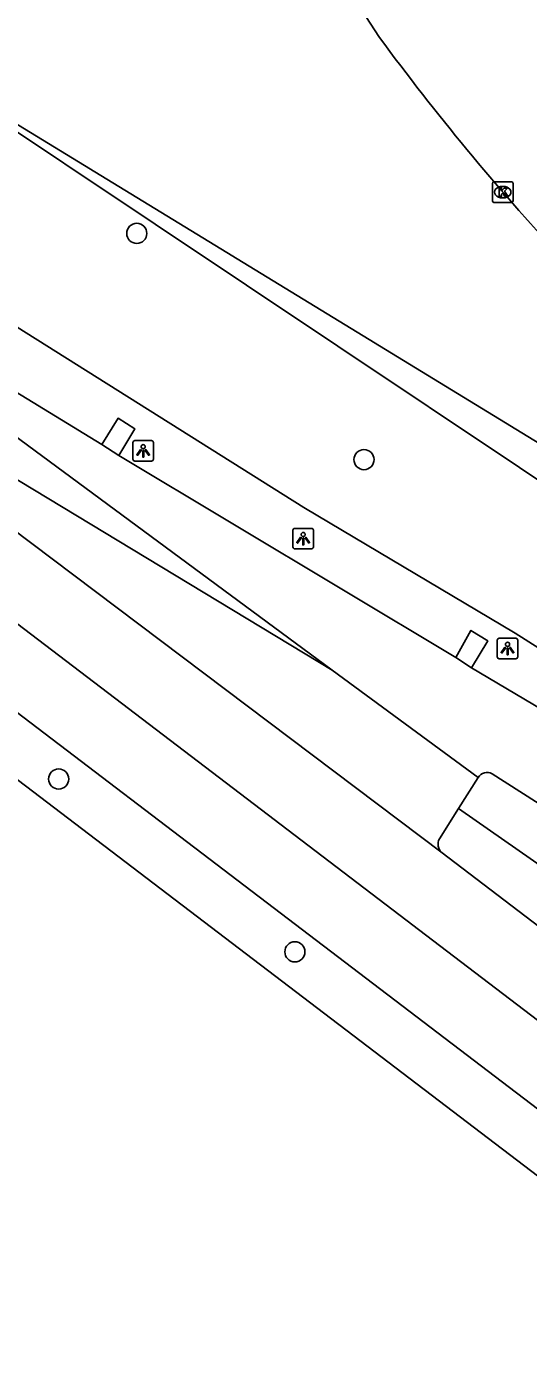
# Model space of a CAD drawing. Extents: x 158352 to 159489, y 383828 to 384597.
# Drawn here: x 158638 to 158662.4, y 383993.3 to 384058 of the extents above; entities that cross this region are included whole.
import ezdxf

# ---------------------------------------------------------------- set-up
doc = ezdxf.new("R2010")
doc.units = 0
for name, color, linetype in [('IMGEO_Berm_groen', 7, 'Continuous'), ('IMGEO_Boom', 7, 'Continuous'), ('IMGEO_Groenvoorziening', 7, 'Continuous'), ('IMGEO_Kolk', 7, 'Continuous'), ('IMGEO_Lichtpunt', 7, 'Continuous'), ('IMGEO_Rijbaan_lokaal_open', 7, 'Continuous'), ('IMGEO_Rijbaan_regionaal_gesloten', 7, 'Continuous')]:
    doc.layers.add(name, color=color, linetype=linetype)

msp = doc.modelspace()

# ---------------------------------------------------------------- linework, layer by layer
at = {"layer": 'IMGEO_Berm_groen'}
for points in [[(158809.728, 383931.93), (158795.981, 383941.779), (158765.871, 383961.56), (158707.358, 384000), (158677.929, 384018.316), (158661.741, 384028.584), (158651.483, 384034.675), (158626.962, 384050.112), (158614.378, 384057.858), (158613.62, 384057.184)], [(158658.997, 384020.06), (158719.87, 383977.549)]]:
    msp.add_lwpolyline(points, dxfattribs=at)
at = {"layer": 'IMGEO_Boom'}
for centre in [(158643.382, 384047.997), (158654.41, 384037.006), (158639.59, 384021.492), (158651.057, 384013.097)]:
    msp.add_circle(centre, 0.489, dxfattribs=at)
at = {"layer": 'IMGEO_Groenvoorziening'}
for points in [[(158631.002, 384057.298), (158666.397, 384033.665), (158718.365, 384000), (158753.016, 383977.553), (158769.011, 383966.352)], [(158676.121, 384035.659), (158673.761, 384032.455), (158664.976, 384036.523), (158631.002, 384057.298)]]:
    msp.add_lwpolyline(points, dxfattribs=at)
at = {"layer": 'IMGEO_Kolk'}
for p, q in [((158660.643, 384049.574), (158660.643, 384050.426)), ((158660.718, 384050.5), (158661.57, 384050.5)), ((158661.131, 384050.28), (158661.156, 384050.28)), ((158661.644, 384050.426), (158661.644, 384049.574)), ((158661.57, 384049.5), (158660.718, 384049.5)), ((158661.154, 384049.72), (158661.129, 384049.72))]:
    msp.add_line(p, q, dxfattribs=at)
for points in [[(158660.643, 384049.574), (158660.643, 384050.426)], [(158660.718, 384050.5), (158661.57, 384050.5)], [(158660.964, 384050.2), (158661.087, 384050.2), (158661.087, 384050.049), (158661.217, 384050.2), (158661.381, 384050.2), (158661.235, 384050.049), (158661.388, 384049.8), (158661.236, 384049.8), (158661.151, 384049.964), (158661.087, 384049.897), (158661.087, 384049.8), (158660.964, 384049.8), (158660.964, 384050.2)], [(158661.644, 384050.426), (158661.644, 384049.574)], [(158661.57, 384049.5), (158660.718, 384049.5)]]:
    msp.add_lwpolyline(points, dxfattribs=at)
for centre, start, end in [((158660.72, 384050.424), 91.55205, 178.44795), ((158660.72, 384050.424), 91.55205, 178.44795), ((158661.568, 384050.424), 1.55205, 88.44795), ((158661.568, 384050.424), 1.55205, 88.44795), ((158660.72, 384049.576), 181.55205, 268.44795), ((158660.72, 384049.576), 181.55205, 268.44795), ((158661.568, 384049.576), 271.55205, 358.44795), ((158661.568, 384049.576), 271.55205, 358.44795)]:
    msp.add_arc(centre, 0.0765, start, end, dxfattribs=at)
for centre, major_axis, ratio, start_param, end_param in [((158661.13, 384050), (-0.387, 0.002), 0.722429, 4.712389, 7.853982), ((158661.155, 384050), (-0.39, 0.002), 0.717154, 1.570796, 4.712389)]:
    msp.add_ellipse(centre, major_axis=major_axis, ratio=ratio, start_param=start_param, end_param=end_param, dxfattribs=at)
at = {"layer": 'IMGEO_Lichtpunt'}
for p, q in [((158644.096, 384037.931), (158643.288, 384037.931)), ((158644.096, 384037.931), (158643.288, 384037.931)), ((158643.194, 384037.836), (158643.194, 384037.029)), ((158643.194, 384037.836), (158643.194, 384037.029)), ((158644.19, 384037.029), (158644.19, 384037.836)), ((158644.19, 384037.029), (158644.19, 384037.836)), ((158643.288, 384036.935), (158644.096, 384036.935)), ((158643.288, 384036.935), (158644.096, 384036.935)), ((158650.961, 384033.573), (158650.961, 384032.766)), ((158650.961, 384033.573), (158650.961, 384032.766)), ((158651.863, 384033.668), (158651.055, 384033.668)), ((158651.863, 384033.668), (158651.055, 384033.668)), ((158651.957, 384032.766), (158651.957, 384033.573)), ((158651.957, 384032.766), (158651.957, 384033.573)), ((158651.055, 384032.672), (158651.863, 384032.672)), ((158651.055, 384032.672), (158651.863, 384032.672)), ((158660.879, 384028.234), (158660.879, 384027.427)), ((158660.879, 384028.234), (158660.879, 384027.427)), ((158661.781, 384028.329), (158660.973, 384028.329)), ((158661.781, 384028.329), (158660.973, 384028.329)), ((158661.875, 384027.427), (158661.875, 384028.234)), ((158661.875, 384027.427), (158661.875, 384028.234)), ((158660.973, 384027.333), (158661.781, 384027.333)), ((158660.973, 384027.333), (158661.781, 384027.333))]:
    msp.add_line(p, q, dxfattribs=at)
for points in [[(158643.568, 384037.5), (158643.607, 384037.472), (158643.419, 384037.21), (158643.381, 384037.237), (158643.568, 384037.5)], [(158643.67, 384037.452), (158643.717, 384037.452), (158643.717, 384037.13), (158643.67, 384037.13), (158643.67, 384037.452)], [(158643.78, 384037.472), (158643.818, 384037.499), (158644.005, 384037.237), (158643.966, 384037.209), (158643.78, 384037.472)], [(158651.335, 384033.237), (158651.374, 384033.209), (158651.186, 384032.947), (158651.148, 384032.974), (158651.335, 384033.237)], [(158651.437, 384033.189), (158651.484, 384033.189), (158651.484, 384032.867), (158651.437, 384032.867), (158651.437, 384033.189)], [(158651.547, 384033.209), (158651.585, 384033.236), (158651.772, 384032.974), (158651.733, 384032.946), (158651.547, 384033.209)], [(158661.253, 384027.898), (158661.292, 384027.87), (158661.104, 384027.608), (158661.066, 384027.635), (158661.253, 384027.898)], [(158661.355, 384027.85), (158661.402, 384027.85), (158661.402, 384027.528), (158661.355, 384027.528), (158661.355, 384027.85)], [(158661.465, 384027.87), (158661.503, 384027.897), (158661.69, 384027.635), (158661.651, 384027.607), (158661.465, 384027.87)]]:
    msp.add_lwpolyline(points, dxfattribs=at)
for centre in [(158643.693, 384037.634), (158651.46, 384033.371), (158661.378, 384028.032)]:
    msp.add_circle(centre, 0.0994, dxfattribs=at)
for centre, start, end in [((158643.288, 384037.836), 90, 180), ((158643.288, 384037.836), 90, 180), ((158644.096, 384037.836), 0, 90), ((158644.096, 384037.836), 0, 90), ((158643.288, 384037.029), 180, 270), ((158643.288, 384037.029), 180, 270), ((158644.096, 384037.029), 270, 0), ((158644.096, 384037.029), 270, 360), ((158651.055, 384033.573), 90, 180), ((158651.055, 384033.573), 90, 180), ((158651.863, 384033.573), 0, 90), ((158651.863, 384033.573), 0, 90), ((158651.055, 384032.766), 180, 270), ((158651.055, 384032.766), 180, 270), ((158651.863, 384032.766), 270, 0), ((158651.863, 384032.766), 270, 360), ((158660.973, 384028.234), 90, 180), ((158660.973, 384028.234), 90, 180), ((158661.781, 384028.234), 0, 90), ((158661.781, 384028.234), 0, 90), ((158660.973, 384027.427), 180, 270), ((158660.973, 384027.427), 180, 270), ((158661.781, 384027.427), 270, 0), ((158661.781, 384027.427), 270, 360)]:
    msp.add_arc(centre, 0.0946, start, end, dxfattribs=at)
at = {"layer": 'IMGEO_Rijbaan_lokaal_open'}
for points in [[(158655.157, 384057.519), (158652.992, 384060.857), (158652.371, 384061.856)], [(158641.681, 384037.738), (158642.473, 384039.017), (158643.286, 384038.507), (158642.504, 384037.211)], [(158658.861, 384027.393), (158659.602, 384028.706), (158660.415, 384028.196), (158659.633, 384026.899)]]:
    msp.add_lwpolyline(points, dxfattribs=at)
msp.add_arc((158754.605, 384130.679), 123.459, 216.34044, 222.75219, dxfattribs=at)
at = {"layer": 'IMGEO_Rijbaan_regionaal_gesloten'}
for points in [[(158876.311, 383847.075), (158853.2, 383864.631), (158826.26, 383885.172), (158810.298, 383897.342), (158786.867, 383915.207), (158739.488, 383951.331), (158697.831, 383983.092), (158678.288, 383997.993), (158670.924, 384003.608), (158635.896, 384030.315), (158604.629, 384054.077)], [(158618.011, 384052.527), (158652.865, 384026.773)], [(158872.742, 383845.398), (158840.416, 383870.111), (158712.448, 383967.648), (158601.783, 384051.997)], [(158870.149, 383844.179), (158710.894, 383965.575), (158599.607, 384050.406)], [(158625.433, 384047.682), (158641.681, 384037.738)], [(158658.2, 384017.903), (158620.391, 384046.424)], [(158620.391, 384046.424), (158652.865, 384026.773)], [(158642.504, 384037.211), (158641.681, 384037.738)], [(158642.504, 384037.211), (158658.861, 384027.393)], [(158659.633, 384026.899), (158658.861, 384027.393)], [(158659.633, 384026.899), (158676.071, 384017.151)], [(158652.865, 384026.773), (158659.949, 384021.569)], [(158809.311, 383924.969), (158764.39, 383955.088), (158755.227, 383961.2), (158745.974, 383967.224), (158723.089, 383981.844), (158660.628, 384021.748)], [(158659.949, 384021.569), (158658.997, 384020.06)], [(158658.997, 384020.06), (158658.07, 384018.59)], [(158658.2, 384017.903), (158662.899, 384014.332)]]:
    msp.add_lwpolyline(points, dxfattribs=at)
for centre, radius, start, end in [((158660.382, 384021.304), 0.508, 60.99677, 148.54019), ((158658.557, 384018.326), 0.554, 151.58609, 229.84451)]:
    msp.add_arc(centre, radius, start, end, dxfattribs=at)

doc.saveas('drawing.dxf')
